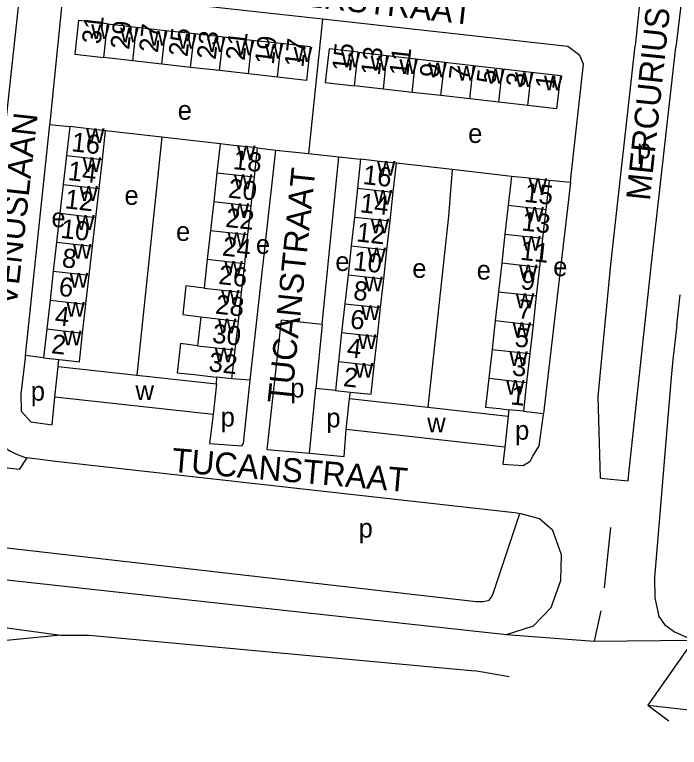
# Model space of a CAD drawing. Extents: x 161936 to 163647, y 386450 to 388633.
# Drawn here: x 162059.5 to 162198.4, y 386487.7 to 386640.9 of the extents above; entities that cross this region are included whole.
import ezdxf

# ---------------------------------------------------------------- set-up
doc = ezdxf.new("R2010")
doc.units = 0
for name, color, linetype in [('BLT_Basislijn', 7, 'Continuous'), ('BLT_Bebouwing', 7, 'Continuous'), ('BLT_Centroide', 7, 'Continuous'), ('BLT_Huisnummer', 7, 'Continuous'), ('BLT_Huisnummer_ tussenligend', 7, 'Continuous'), ('BLT_Onderverdeling_panden', 7, 'Continuous'), ('BLT_Straatnaam', 7, 'Continuous'), ('BLT_Vlakafsluiter', 7, 'Continuous')]:
    doc.layers.add(name, color=color, linetype=linetype)

msp = doc.modelspace()

# ---------------------------------------------------------------- linework, layer by layer
at = {"layer": 'BLT_Basislijn'}
for p, q in [((162063, 386667.82), (162056.98, 386612.23)), ((162191.95, 386659.97), (162189.19, 386634.34)), ((162200.69, 386659.08), (162197.7, 386634.04)), ((162123.87, 386639.9), (162120.95, 386611.82)), ((162184.15, 386588.62), (162189.19, 386634.34)), ((162192.65, 386588.84), (162197.7, 386634.04)), ((162066.86, 386617.91), (162061.77, 386569.61)), ((162066.86, 386617.91), (162071.05, 386617.47)), ((162090.28, 386615.26), (162078.56, 386616.61)), ((162090.28, 386615.26), (162085.07, 386565.53)), ((162102.48, 386613.85), (162090.28, 386615.26)), ((162108.73, 386564.43), (162114.15, 386612.56)), ((162110.24, 386612.99), (162114.15, 386612.56)), ((162114.15, 386612.56), (162120.95, 386611.82)), ((162120.95, 386611.82), (162127.32, 386611.12)), ((162123.82, 386576.12), (162127.32, 386611.12)), ((162127.32, 386611.12), (162131.85, 386610.62)), ((162151, 386608.47), (162139.32, 386609.8)), ((162163.34, 386607.06), (162151, 386608.47)), ((162175.67, 386605.8), (162170.09, 386557.47)), ((162175.67, 386605.8), (162171.23, 386606.18)), ((162187.98, 386545.6), (162192.65, 386588.84)), ((162112.28, 386549.95), (162115.33, 386577.01)), ((162123.82, 386576.12), (162115.33, 386577.01)), ((162123.82, 386576.12), (162122.48, 386562.74)), ((162065.57, 386569.12), (162061.77, 386569.61)), ((162068.61, 386567.33), (162068.77, 386568.76)), ((162101.7, 386563.71), (162101.82, 386565.09)), ((162108.73, 386564.43), (162104.88, 386564.75)), ((162121.15, 386549.16), (162122.48, 386562.74)), ((162126.56, 386562.32), (162122.48, 386562.74)), ((162129.55, 386560.63), (162129.7, 386561.97)), ((162162.82, 386558.28), (162162.68, 386556.94)), ((162165.85, 386557.95), (162170.09, 386557.47)), ((162112.28, 386549.95), (162121.15, 386549.16)), ((162068.71, 386547.39), (162062.07, 386548.23)), ((162164.61, 386536.66), (162068.71, 386547.39)), ((162187.75, 386543.41), (162187.98, 386545.6)), ((162181.98, 386543.97), (162187.75, 386543.41)), ((162159.47, 386519.62), (162165.12, 386536.58)), ((162164.61, 386536.66), (162165.12, 386536.58)), ((162184.07, 386533.65), (162182.71, 386521.02)), ((162182.02, 386516.2), (162180.67, 386509.86)), ((162162.91, 386502.43), (162155.74, 386503.68))]:
    msp.add_line(p, q, dxfattribs=at)
for points in [[(162123.87, 386639.9), (162073.06, 386645.54), (162071.51, 386645.5), (162069.82, 386644.03), (162069.43, 386643.12), (162066.97, 386618.97), (162066.86, 386617.91)], [(162175.67, 386605.8), (162175.85, 386607.33), (162178.38, 386630.5), (162177.62, 386632.36), (162175.17, 386634.19), (162123.87, 386639.9)], [(162151, 386608.47), (162150.19, 386598.72), (162145.87, 386558.81)], [(162181.98, 386543.97), (162181.5, 386561.04), (162184.15, 386588.62)], [(162197.9, 386575.94), (162197.18, 386569.42), (162196.75, 386565.1), (162193.24, 386523.1), (162193.3, 386518.94), (162194.13, 386515.05), (162195.35, 386513.36), (162197.45, 386511.86), (162201.4, 386510.1)], [(162061.77, 386569.61), (162061.72, 386569.1), (162060.85, 386561.61), (162060.92, 386558), (162062.93, 386555.73), (162067.4, 386555.14), (162067.91, 386560.87)], [(162101, 386557.25), (162100.29, 386551.21), (162107.02, 386550.73), (162107.34, 386551.21), (162108.73, 386564.43)], [(162051.6, 386561.79), (162051.63, 386560.74), (162051.75, 386559.69), (162051.95, 386558.65), (162052.22, 386557.63), (162052.57, 386556.63), (162052.99, 386555.66), (162053.49, 386554.73), (162054.05, 386553.84), (162054.68, 386552.99), (162055.38, 386552.2), (162056.13, 386551.45), (162056.93, 386550.77), (162057.79, 386550.15), (162058.69, 386549.6), (162059.63, 386549.11), (162060.6, 386548.7), (162061.6, 386548.36), (162062.07, 386548.23)], [(162161.96, 386550.43), (162161.55, 386546.89), (162165.84, 386546.58), (162167.27, 386547.53), (162167.84, 386548.54), (162169.14, 386550.72), (162170.07, 386557.28), (162170.09, 386557.47)], [(162121.15, 386549.16), (162128.41, 386548.46), (162128.82, 386554.12)], [(162062.07, 386548.23), (162060.47, 386545.77), (162050.29, 386546.98)], [(162162.33, 386511.25), (162168, 386513.06), (162171.68, 386516.9), (162173.67, 386522.58), (162173.83, 386527.95), (162171.99, 386533.01), (162169.23, 386535.46), (162165.12, 386536.58)], [(161985.37, 386535.28), (161986.66, 386533.22), (161988.29, 386531.42), (161990.97, 386529.48), (161994.02, 386528.08), (161998.34, 386527.41), (162003.23, 386527.24), (162035, 386525.22), (162090.94, 386519.08), (162162.33, 386511.25)], [(162046.94, 386530.62), (162156, 386518.17), (162157.49, 386518.17), (162158.72, 386518.43)], [(162158.72, 386518.43), (162159.13, 386519), (162159.47, 386519.62)], [(162000.89, 386517.06), (162014.4, 386516.51), (162034.4, 386514.9), (162053.8, 386513.21), (162069.18, 386511.15)], [(162069.18, 386511.15), (162052.74, 386509.52), (162048.07, 386508.82), (162044.53, 386507.88)], [(162069.18, 386511.15), (162075.13, 386511.11), (162155.74, 386503.68)], [(162191.86, 386496.54), (162254.82, 386489.39), (162271.86, 386490.73), (162281.84, 386490.2), (162297.53, 386487.69)]]:
    msp.add_lwpolyline(points, dxfattribs=at)
at = {"layer": 'BLT_Bebouwing'}
for p, q in [((162078.97, 386638.93), (162085.02, 386638.26)), ((162085.02, 386638.26), (162091.07, 386637.58)), ((162091.07, 386637.58), (162097.12, 386636.91)), ((162097.12, 386636.91), (162103.16, 386636.24)), ((162103.16, 386636.24), (162109.21, 386635.56)), ((162109.21, 386635.56), (162115.26, 386634.89)), ((162131.3, 386633.05), (162137.34, 386632.35)), ((162137.34, 386632.35), (162143.38, 386631.66)), ((162084.22, 386631.21), (162078.18, 386631.9)), ((162090.27, 386630.53), (162084.22, 386631.21)), ((162143.38, 386631.66), (162149.42, 386630.96)), ((162149.42, 386630.96), (162155.46, 386630.26)), ((162096.32, 386629.85), (162090.27, 386630.53)), ((162102.36, 386629.16), (162096.32, 386629.85)), ((162155.46, 386630.26), (162161.5, 386629.57)), ((162161.5, 386629.57), (162167.55, 386628.87)), ((162108.41, 386628.48), (162102.36, 386629.16)), ((162114.46, 386627.8), (162108.41, 386628.48)), ((162142.58, 386624.61), (162136.59, 386625.29)), ((162148.63, 386623.93), (162142.58, 386624.61)), ((162154.67, 386623.25), (162148.63, 386623.93)), ((162160.71, 386622.57), (162154.67, 386623.25)), ((162166.76, 386621.88), (162160.71, 386622.57)), ((162071.05, 386617.47), (162070.37, 386611.42)), ((162077.88, 386610.57), (162078.56, 386616.61)), ((162102.48, 386613.85), (162101.81, 386607.82)), ((162110.24, 386612.99), (162109.57, 386606.96)), ((162070.37, 386611.42), (162069.68, 386605.38)), ((162077.19, 386604.53), (162077.88, 386610.57)), ((162131.85, 386610.62), (162131.19, 386604.58)), ((162138.66, 386603.77), (162139.32, 386609.8)), ((162101.81, 386607.82), (162101.14, 386601.79)), ((162109.57, 386606.96), (162108.9, 386600.93)), ((162163.34, 386607.06), (162162.67, 386601.03)), ((162069.68, 386605.38), (162069, 386599.34)), ((162171.23, 386606.18), (162170.56, 386600.15)), ((162076.5, 386598.49), (162077.19, 386604.53)), ((162131.19, 386604.58), (162130.53, 386598.55)), ((162138, 386597.73), (162138.66, 386603.77)), ((162101.14, 386601.79), (162100.47, 386595.76)), ((162108.9, 386600.93), (162108.23, 386594.9)), ((162162.67, 386601.03), (162161.99, 386595)), ((162170.56, 386600.15), (162169.88, 386594.12)), ((162069, 386599.34), (162068.31, 386593.29)), ((162075.82, 386592.44), (162076.5, 386598.49)), ((162130.53, 386598.55), (162129.87, 386592.51)), ((162137.34, 386591.69), (162138, 386597.73)), ((162100.47, 386595.76), (162099.8, 386589.73)), ((162108.23, 386594.9), (162107.56, 386588.87)), ((162161.99, 386595), (162161.32, 386588.97)), ((162169.88, 386594.12), (162169.21, 386588.09)), ((162068.31, 386593.29), (162067.63, 386587.25)), ((162075.13, 386586.4), (162075.82, 386592.44)), ((162129.87, 386592.51), (162129.21, 386586.47)), ((162136.68, 386585.65), (162137.34, 386591.69)), ((162099.8, 386589.73), (162099.13, 386583.7)), ((162107.56, 386588.87), (162106.89, 386582.84)), ((162161.32, 386588.97), (162160.65, 386582.94)), ((162169.21, 386588.09), (162168.54, 386582.06)), ((162067.63, 386587.25), (162066.94, 386581.21)), ((162074.45, 386580.36), (162075.13, 386586.4)), ((162129.21, 386586.47), (162128.55, 386580.43)), ((162136.02, 386579.61), (162136.68, 386585.65)), ((162106.89, 386582.84), (162106.22, 386576.81)), ((162160.65, 386582.94), (162159.97, 386576.91)), ((162168.54, 386582.06), (162167.87, 386576.03)), ((162066.94, 386581.21), (162066.26, 386575.16)), ((162073.76, 386574.31), (162074.45, 386580.36)), ((162128.55, 386580.43), (162127.88, 386574.39)), ((162135.36, 386573.58), (162136.02, 386579.61)), ((162098.46, 386577.67), (162097.79, 386571.64)), ((162106.22, 386576.81), (162105.55, 386570.78)), ((162159.97, 386576.91), (162159.3, 386570.89)), ((162167.87, 386576.03), (162167.19, 386570)), ((162066.26, 386575.16), (162065.57, 386569.12)), ((162127.88, 386574.39), (162127.22, 386568.36)), ((162134.7, 386567.54), (162135.36, 386573.58)), ((162105.55, 386570.78), (162104.88, 386564.75)), ((162159.3, 386570.89), (162158.63, 386564.86)), ((162167.19, 386570), (162166.52, 386563.98)), ((162065.57, 386569.12), (162068.77, 386568.76)), ((162127.22, 386568.36), (162126.56, 386562.32)), ((162067.91, 386560.87), (162068.61, 386567.33)), ((162068.61, 386567.33), (162085.07, 386565.53)), ((162085.07, 386565.53), (162101.7, 386563.71)), ((162104.88, 386564.75), (162101.82, 386565.09)), ((162101.7, 386563.71), (162101, 386557.25)), ((162166.52, 386563.98), (162165.85, 386557.95)), ((162126.56, 386562.32), (162129.7, 386561.97)), ((162101, 386557.25), (162067.91, 386560.87)), ((162128.82, 386554.12), (162129.55, 386560.63)), ((162129.55, 386560.63), (162145.87, 386558.81)), ((162145.87, 386558.81), (162162.68, 386556.94)), ((162165.85, 386557.95), (162162.82, 386558.28)), ((162162.68, 386556.94), (162161.96, 386550.43)), ((162161.96, 386550.43), (162128.82, 386554.12))]:
    msp.add_line(p, q, dxfattribs=at)
for points in [[(162078.97, 386638.93), (162072.91, 386639.61), (162072.13, 386632.58), (162078.18, 386631.9)], [(162115.26, 386634.89), (162121.29, 386634.21), (162120.5, 386627.11), (162114.46, 386627.8)], [(162131.3, 386633.05), (162125.27, 386633.75), (162124.46, 386626.66), (162130.59, 386625.97)], [(162167.55, 386628.87), (162173.6, 386628.17), (162172.8, 386621.2), (162166.76, 386621.88)], [(162136.59, 386625.29), (162130.59, 386625.97)], [(162078.56, 386616.61), (162075.59, 386616.95), (162071.05, 386617.47)], [(162110.24, 386612.99), (162105.27, 386613.54), (162102.48, 386613.85)], [(162139.32, 386609.8), (162136.44, 386610.12), (162131.85, 386610.62)], [(162171.23, 386606.18), (162166.26, 386606.73), (162163.34, 386607.06)], [(162099.13, 386583.7), (162095.34, 386584.16), (162094.68, 386578.16), (162098.46, 386577.67)], [(162068.77, 386568.76), (162070.18, 386568.6), (162073.08, 386568.27), (162073.76, 386574.31)], [(162097.79, 386571.64), (162094.19, 386572.15), (162093.51, 386566.01), (162097.12, 386565.61), (162099.92, 386565.3), (162101.82, 386565.09)], [(162129.7, 386561.97), (162134.03, 386561.5), (162134.7, 386567.54)], [(162158.63, 386564.86), (162157.96, 386558.83), (162160.88, 386558.5), (162162.82, 386558.28)]]:
    msp.add_lwpolyline(points, dxfattribs=at)
at = {"layer": 'BLT_Onderverdeling_panden'}
for p, q in [((162078.18, 386631.9), (162078.97, 386638.93)), ((162084.22, 386631.21), (162085.02, 386638.26)), ((162090.27, 386630.53), (162091.07, 386637.58)), ((162096.32, 386629.85), (162097.12, 386636.91)), ((162102.36, 386629.16), (162103.16, 386636.24)), ((162108.41, 386628.48), (162109.21, 386635.56)), ((162114.46, 386627.8), (162115.26, 386634.89)), ((162130.59, 386625.97), (162131.3, 386633.05)), ((162136.59, 386625.29), (162137.34, 386632.35)), ((162142.58, 386624.61), (162143.38, 386631.66)), ((162148.63, 386623.93), (162149.42, 386630.96)), ((162154.67, 386623.25), (162155.46, 386630.26)), ((162160.71, 386622.57), (162161.5, 386629.57)), ((162166.76, 386621.88), (162167.55, 386628.87)), ((162070.37, 386611.42), (162077.88, 386610.57)), ((162101.81, 386607.82), (162109.57, 386606.96)), ((162069.68, 386605.38), (162077.19, 386604.53)), ((162131.19, 386604.58), (162138.66, 386603.77)), ((162101.14, 386601.79), (162108.9, 386600.93)), ((162162.67, 386601.03), (162170.56, 386600.15)), ((162069, 386599.34), (162076.5, 386598.49)), ((162130.53, 386598.55), (162138, 386597.73)), ((162100.47, 386595.76), (162108.23, 386594.9)), ((162161.99, 386595), (162169.88, 386594.12)), ((162068.31, 386593.29), (162075.82, 386592.44)), ((162129.87, 386592.51), (162137.34, 386591.69)), ((162099.8, 386589.73), (162107.56, 386588.87)), ((162161.32, 386588.97), (162169.21, 386588.09)), ((162067.63, 386587.25), (162075.13, 386586.4)), ((162129.21, 386586.47), (162136.68, 386585.65)), ((162099.13, 386583.7), (162106.89, 386582.84)), ((162160.65, 386582.94), (162168.54, 386582.06)), ((162066.94, 386581.21), (162074.45, 386580.36)), ((162128.55, 386580.43), (162136.02, 386579.61)), ((162098.46, 386577.67), (162106.22, 386576.81)), ((162159.97, 386576.91), (162167.87, 386576.03)), ((162066.26, 386575.16), (162073.76, 386574.31)), ((162127.88, 386574.39), (162135.36, 386573.58)), ((162097.79, 386571.64), (162105.55, 386570.78)), ((162159.3, 386570.89), (162167.19, 386570)), ((162127.22, 386568.36), (162134.7, 386567.54)), ((162158.63, 386564.86), (162166.52, 386563.98))]:
    msp.add_line(p, q, dxfattribs=at)
at = {"layer": 'BLT_Vlakafsluiter'}
for p, q in [((162197.9, 386575.94), (162198.6, 386582.28)), ((162162.33, 386511.25), (162180.67, 386509.86)), ((162180.67, 386509.86), (162201.4, 386510.1)), ((162201.4, 386510.1), (162191.86, 386496.54)), ((162191.86, 386496.54), (162196.25, 386493.24))]:
    msp.add_line(p, q, dxfattribs=at)

# ---------------------------------------------------------------- texts
at = {"layer": 'BLT_Centroide'}
for s, p in [('w', (162075.55, 386635.75)), ('w', (162081.59, 386635.06)), ('w', (162087.64, 386634.39)), ('w', (162093.69, 386633.72)), ('w', (162099.73, 386633.05)), ('w', (162105.78, 386632.36)), ('w', (162111.83, 386631.69)), ('w', (162117.88, 386631)), ('w', (162127.88, 386629.86)), ('w', (162133.92, 386629.17)), ('w', (162139.95, 386628.48)), ('w', (162146, 386627.78)), ('w', (162152.05, 386627.09)), ('w', (162158.09, 386626.42)), ('w', (162164.12, 386625.72)), ('w', (162170.17, 386625.03)), ('e', (162093.62, 386618.9)), ('w', (162074.46, 386614.03)), ('e', (162154.31, 386614.05)), ('p', (162189.57, 386610.82)), ('w', (162106.02, 386610.41)), ('w', (162073.77, 386607.97)), ('w', (162135.25, 386607.19)), ('w', (162105.35, 386604.38)), ('w', (162166.95, 386603.59)), ('w', (162073.09, 386601.94)), ('e', (162082.49, 386601.11)), ('w', (162134.59, 386601.16)), ('w', (162104.68, 386598.34)), ('w', (162166.27, 386597.56)), ('e', (162067.23, 386596.44)), ('w', (162072.41, 386595.88)), ('w', (162133.94, 386595.12)), ('e', (162093.27, 386593.57)), ('w', (162104.02, 386592.31)), ('e', (162109.96, 386590.87)), ('w', (162165.6, 386591.53)), ('w', (162071.72, 386589.84)), ('w', (162133.27, 386589.09)), ('e', (162126.56, 386587.28)), ('w', (162103.35, 386586.28)), ('e', (162142.64, 386585.84)), ('e', (162156.1, 386585.48)), ('w', (162164.93, 386585.53)), ('e', (162172.08, 386586.2)), ('w', (162071.04, 386583.81)), ('w', (162132.61, 386583.03)), ('w', (162102.68, 386580.25)), ('w', (162164.26, 386579.5)), ('w', (162070.35, 386577.75)), ('w', (162131.95, 386577)), ('w', (162102.01, 386574.22)), ('w', (162163.59, 386573.47)), ('w', (162069.66, 386571.72)), ('w', (162131.29, 386570.97)), ('w', (162101.34, 386568.19)), ('w', (162162.91, 386567.44)), ('w', (162130.62, 386564.94)), ('w', (162084.8, 386560.28)), ('p', (162117.13, 386560.83)), ('w', (162162.24, 386561.41)), ('p', (162062.92, 386560.16)), ('p', (162102.6, 386554.77)), ('p', (162124.68, 386554.59)), ('w', (162145.75, 386553.53)), ('p', (162164.12, 386552)), ('p', (162131.42, 386531.54))]:
    msp.add_text(s, height=4, dxfattribs=at).set_placement(p)
at = {"layer": 'BLT_Huisnummer'}
for s, rotation, p in [('31', 83.5527, (162077.53, 386634.58)), ('25', 83.553, (162095.66, 386631.95)), ('21', 83.5532, (162107.59, 386631.14)), ('17', 83.4193, (162119.86, 386629.73)), ('15', 83.5537, (162129.8, 386628.81)), ('9', 83.5515, (162148.1, 386627.55)), ('5', 83.5564, (162160.01, 386626.29)), ('1', 83.429, (162172.27, 386625.19)), ('16', 353.5334, (162071.28, 386612.33)), ('18', 353.6631, (162105.06, 386608.6)), ('16', 353.7524, (162132.19, 386605.47)), ('15', 353.6295, (162165.92, 386601.75)), ('22', 353.6614, (162103.47, 386596.52)), ('10', 353.5317, (162069.03, 386594.22)), ('10', 353.7524, (162130.16, 386587.48)), ('26', 353.6606, (162102.01, 386584.58)), ('9', 353.6351, (162165.16, 386583.51)), ('6', 353.5308, (162068.63, 386582.11)), ('6', 353.7524, (162129.52, 386575.29)), ('5', 353.6335, (162163.91, 386571.52)), ('2', 353.5382, (162067.08, 386570.11)), ('32', 353.6688, (162099.95, 386566.34)), ('2', 353.7524, (162128.1, 386563.21)), ('1', 353.6383, (162163.06, 386559.42))]:
    msp.add_text(s, height=4, rotation=rotation, dxfattribs=at).set_placement(p)
at = {"layer": 'BLT_Huisnummer_ tussenligend'}
for s, rotation, p in [('29', 83.553, (162083.48, 386633.44)), ('27', 83.553, (162089.47, 386632.78)), ('23', 83.5532, (162101.55, 386631.35)), ('19', 83.4193, (162113.68, 386630.3)), ('13', 83.5515, (162135.84, 386628.02)), ('11', 83.5515, (162141.79, 386627.9)), ('7', 83.5564, (162154.2, 386627.03)), ('3', 83.429, (162166.13, 386625.59)), ('14', 353.5317, (162070.53, 386606.31)), ('20', 353.6631, (162104.02, 386602.64)), ('12', 353.5317, (162069.89, 386600.41)), ('14', 353.7524, (162131.57, 386599.57)), ('13', 353.6351, (162165.36, 386595.78)), ('12', 353.7524, (162130.83, 386593.48)), ('24', 353.6614, (162102.8, 386590.53)), ('11', 353.6351, (162165.05, 386589.64)), ('8', 353.5308, (162069.29, 386588.1)), ('8', 353.7524, (162130.19, 386581.29)), ('28', 353.6606, (162101.36, 386578.39)), ('7', 353.6335, (162164.55, 386577.43)), ('4', 353.5382, (162067.81, 386576.02)), ('30', 353.6606, (162100.7, 386572.3)), ('4', 353.7524, (162128.83, 386569.31)), ('3', 353.6383, (162163.37, 386565.46))]:
    msp.add_text(s, height=4, rotation=rotation, dxfattribs=at).set_placement(p)
at = {"layer": 'BLT_Straatnaam'}
for s, rotation, p in [('MERCURIUSLAAN', 84.0105, (162192.28, 386601.85)), ('JUPITERSTRAAT', 353.6338, (162101.05, 386644.73)), ('VENUSLAAN', 83.7343, (162059.96, 386579.82)), ('TUCANSTRAAT', 84.1314, (162117.37, 386559.4)), ('TUCANSTRAAT', 355.0706, (162092.21, 386545.31))]:
    msp.add_text(s, height=5, rotation=rotation, dxfattribs=at).set_placement(p)

doc.saveas('drawing.dxf')
